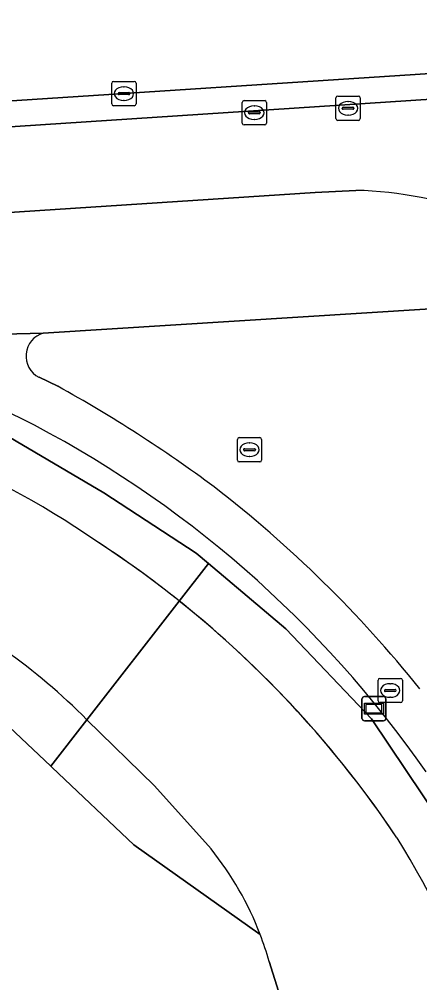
# Model space of a CAD drawing. Extents: x 161772 to 163126, y 383092 to 383917.
# Drawn here: x 161919.71 to 161936.23, y 383577.77 to 383617.47 of the extents above; entities that cross this region are included whole.
import ezdxf

# ---------------------------------------------------------------- set-up
doc = ezdxf.new("R2010")
doc.units = 0
for name, color, linetype in [('IMGEO_Berm_open', 7, 'Continuous'), ('IMGEO_Brandkraan', 7, 'Continuous'), ('IMGEO_Erf', 7, 'Continuous'), ('IMGEO_Fietspad_gesloten', 7, 'Continuous'), ('IMGEO_Groenvoorziening', 7, 'Continuous'), ('IMGEO_Kolk', 7, 'Continuous'), ('IMGEO_Oever', 7, 'Continuous'), ('IMGEO_Rijbaan_lokaal_gesloten', 7, 'Continuous'), ('IMGEO_Rioolput', 7, 'Continuous'), ('IMGEO_Verklikker', 7, 'Continuous'), ('IMGEO_Voetpad_gesloten', 7, 'Continuous'), ('IMGEO_Voetpad_open', 7, 'Continuous'), ('IMGEO_Walbescherming', 7, 'Continuous'), ('IMGEO_Waterloop', 7, 'Continuous')]:
    doc.layers.add(name, color=color, linetype=linetype)

msp = doc.modelspace()

# ---------------------------------------------------------------- linework, layer by layer
at = {"layer": 'IMGEO_Berm_open'}
for points in [[(161943.691, 383615.667), (161942.78, 383615.633), (161882.948, 383611.732), (161882.965, 383611.252), (161873.476, 383610.633), (161873.422, 383611.086), (161867.922, 383610.732)], [(161868.045, 383609.676), (161937.743, 383614.249)]]:
    msp.add_lwpolyline(points, dxfattribs=at)
at = {"layer": 'IMGEO_Brandkraan'}
for p, q in [((161934.515, 383589.389), (161934.515, 383590.241)), ((161934.59, 383590.315), (161935.442, 383590.315)), ((161935.516, 383590.241), (161935.516, 383589.389)), ((161934.817, 383589.858), (161935.215, 383589.858)), ((161935.003, 383590.095), (161935.028, 383590.095)), ((161934.774, 383589.809), (161934.774, 383589.821)), ((161935.212, 383589.772), (161934.814, 383589.772)), ((161935.026, 383589.535), (161935.001, 383589.535)), ((161935.258, 383589.821), (161935.258, 383589.809)), ((161935.442, 383589.315), (161934.59, 383589.315))]:
    msp.add_line(p, q, dxfattribs=at)
for points in [[(161934.515, 383589.389), (161934.515, 383590.241)], [(161934.59, 383590.315), (161935.442, 383590.315)], [(161935.516, 383590.241), (161935.516, 383589.389)], [(161935.442, 383589.315), (161934.59, 383589.315)]]:
    msp.add_lwpolyline(points, dxfattribs=at)
for centre, radius, start, end in [((161934.592, 383590.239), 0.0765, 91.552, 178.448), ((161934.592, 383590.239), 0.0765, 91.552, 178.448), ((161935.44, 383590.239), 0.0765, 1.552, 88.448), ((161935.44, 383590.239), 0.0765, 1.552, 88.448), ((161934.814, 383589.818), 0.0403, 85.8775, 175.7526), ((161935.219, 383589.82), 0.0386, 1.7309, 96.639), ((161934.811, 383589.808), 0.0366, 178.938, 274.7102), ((161935.215, 383589.815), 0.043, 264.8664, 352.4533), ((161934.592, 383589.391), 0.0765, 181.552, 268.448), ((161934.592, 383589.391), 0.0765, 181.552, 268.448), ((161935.44, 383589.391), 0.0765, 271.552, 358.448), ((161935.44, 383589.391), 0.0765, 271.552, 358.448)]:
    msp.add_arc(centre, radius, start, end, dxfattribs=at)
for centre, major_axis, ratio, start_param, end_param in [((161935.002, 383589.815), (-0.387, 0.002), 0.722429, 4.712389, 7.853982), ((161935.027, 383589.815), (-0.39, 0.002), 0.717154, 1.570796, 4.712389)]:
    msp.add_ellipse(centre, major_axis=major_axis, ratio=ratio, start_param=start_param, end_param=end_param, dxfattribs=at)
at = {"layer": 'IMGEO_Erf'}
for points in [[(161929.65, 383579.763), (161924.435, 383583.45), (161921.067, 383586.64), (161921.009, 383586.695), (161918.309, 383589.238), (161916.87, 383590.35), (161916.898, 383590.343), (161913.35, 383592.583), (161909.764, 383593.944), (161905.661, 383595.328), (161902.58, 383596.345), (161901.15, 383596.612), (161899.754, 383596.612), (161897.582, 383596.353), (161893.446, 383595.991), (161886.105, 383595.422), (161881.92, 383595.123), (161882.322, 383588.803)], [(161927.314, 383553.154), (161933.787, 383552.73), (161935.734, 383552.839), (161935.739, 383553.14), (161935.736, 383553.797), (161934.947, 383560.913), (161932.874, 383569.609), (161930.016, 383578.652)]]:
    msp.add_lwpolyline(points, dxfattribs=at)
msp.add_arc((161918.03, 383575.319), 12.441, 15.539, 20.9281, dxfattribs=at)
at = {"layer": 'IMGEO_Fietspad_gesloten'}
for points in [[(161937.743, 383614.249), (161868.045, 383609.676)], [(161867.55, 383606.138), (161931.924, 383610.335), (161933.594, 383610.421)]]:
    msp.add_lwpolyline(points, dxfattribs=at)
msp.add_arc((161933.304, 383595.29), 15.134, 47.7989, 88.9027, dxfattribs=at)
at = {"layer": 'IMGEO_Groenvoorziening'}
for points in [[(161936.68, 383605.542), (161920.705, 383604.54)], [(161893.962, 383603.877), (161899.169, 383604.047), (161903.441, 383604.056), (161907.867, 383603.663), (161912.078, 383602.937), (161918.028, 383600.994), (161923.199, 383597.959), (161927.011, 383595.478), (161927.519, 383595.05), (161930.713, 383592.361), (161934.246, 383588.643), (161937.073, 383584.426), (161939.107, 383580.639), (161940.609, 383577.133), (161941.345, 383574.143), (161941.928, 383571.336), (161942.248, 383567.661), (161942.451, 383562.986), (161942.431, 383557.784), (161941.971, 383554.62), (161942.7, 383554.967), (161942.927, 383569.61)], [(161920.527, 383602.721), (161921.299, 383602.35)]]:
    msp.add_lwpolyline(points, dxfattribs=at)
for centre, radius, start, end in [((161920.973, 383603.596), 0.982, 105.8485, 242.9736), ((161904.51, 383568.882), 35.596, 64.7176, 76.4859), ((161893.522, 383552.035), 57.473, 53.44402, 61.09809), ((161899.164, 383560.513), 45.463, 34.8051, 63.1302), ((161897.276, 383558.653), 49.93, 38.7162, 52.3819)]:
    msp.add_arc(centre, radius, start, end, dxfattribs=at)
at = {"layer": 'IMGEO_Kolk'}
for p, q in [((161923.604, 383614.909), (161924.456, 383614.909)), ((161923.529, 383613.983), (161923.529, 383614.835)), ((161923.831, 383614.452), (161924.229, 383614.452)), ((161924.017, 383614.689), (161924.042, 383614.689)), ((161924.53, 383614.835), (161924.53, 383613.983)), ((161923.788, 383614.403), (161923.788, 383614.415)), ((161924.226, 383614.366), (161923.828, 383614.366)), ((161924.04, 383614.129), (161924.015, 383614.129)), ((161924.272, 383614.415), (161924.272, 383614.403)), ((161924.456, 383613.909), (161923.604, 383613.909))]:
    msp.add_line(p, q, dxfattribs=at)
for points in [[(161923.604, 383614.909), (161924.456, 383614.909)], [(161923.529, 383613.983), (161923.529, 383614.835)], [(161924.53, 383614.835), (161924.53, 383613.983)], [(161924.456, 383613.909), (161923.604, 383613.909)]]:
    msp.add_lwpolyline(points, dxfattribs=at)
for centre, radius, start, end in [((161923.606, 383614.833), 0.0765, 91.552, 178.448), ((161923.606, 383614.833), 0.0765, 91.552, 178.448), ((161924.454, 383614.833), 0.0765, 1.552, 88.448), ((161924.454, 383614.833), 0.0765, 1.552, 88.448), ((161923.828, 383614.412), 0.0403, 85.8775, 175.7526), ((161924.233, 383614.414), 0.0386, 1.7309, 96.639), ((161923.825, 383614.402), 0.0366, 178.938, 274.7102), ((161924.229, 383614.409), 0.043, 264.8664, 352.4533), ((161923.606, 383613.985), 0.0765, 181.552, 268.448), ((161923.606, 383613.985), 0.0765, 181.552, 268.448), ((161924.454, 383613.985), 0.0765, 271.552, 358.448), ((161924.454, 383613.985), 0.0765, 271.552, 358.448)]:
    msp.add_arc(centre, radius, start, end, dxfattribs=at)
for centre, major_axis, ratio, start_param, end_param in [((161924.016, 383614.409), (-0.387, 0.002), 0.722429, 4.712389, 7.853982), ((161924.041, 383614.409), (-0.39, 0.002), 0.717154, 1.570796, 4.712389)]:
    msp.add_ellipse(centre, major_axis=major_axis, ratio=ratio, start_param=start_param, end_param=end_param, dxfattribs=at)
at = {"layer": 'IMGEO_Oever'}
for points in [[(161926.313, 383593.502), (161927.519, 383595.05), (161927.011, 383595.478), (161923.199, 383597.959), (161918.028, 383600.994), (161912.078, 383602.937), (161907.867, 383603.663), (161903.441, 383604.056), (161899.169, 383604.047), (161893.962, 383603.877), (161883.366, 383602.999), (161882.68, 383602.144), (161900.576, 383602.188), (161907.555, 383601.931)], [(161902.362, 383596.939), (161882.672, 383596.834), (161882.032, 383596.82), (161881.813, 383596.81), (161881.92, 383595.123), (161886.105, 383595.422), (161893.446, 383595.991), (161897.582, 383596.353), (161899.754, 383596.612), (161901.15, 383596.612), (161902.58, 383596.345), (161905.661, 383595.328), (161909.764, 383593.944), (161913.35, 383592.583), (161916.898, 383590.343), (161916.87, 383590.35), (161918.309, 383589.238), (161921.009, 383586.695)], [(161927.519, 383595.05), (161926.313, 383593.502)], [(161940.295, 383567.926), (161940.693, 383561.649), (161940.791, 383554.058), (161941.971, 383554.62), (161942.431, 383557.784), (161942.451, 383562.986), (161942.248, 383567.661), (161941.928, 383571.336), (161941.345, 383574.143), (161940.609, 383577.133), (161939.107, 383580.639), (161937.073, 383584.426), (161934.246, 383588.643), (161930.713, 383592.361), (161927.519, 383595.05)], [(161922.502, 383588.61), (161921.009, 383586.695), (161921.067, 383586.64), (161924.435, 383583.45), (161929.65, 383579.763)], [(161921.009, 383586.695), (161922.502, 383588.61)], [(161927.623, 383583.285), (161925.291, 383585.886), (161922.502, 383588.61)]]:
    msp.add_lwpolyline(points, dxfattribs=at)
for centre, radius, start, end in [((161902.769, 383566.918), 35.338, 55.33, 82.2159), ((161899.127, 383559.399), 43.614, 51.4391, 57.0146), ((161904.285, 383570.508), 25.682, 44.8197, 64.6223), ((161899.256, 383559.581), 43.39, 33.8413, 51.4221), ((161907.616, 383566.297), 32.72, 2.8545, 32.2265), ((161917.65, 383575.201), 12.838, 20.8153, 39.0277)]:
    msp.add_arc(centre, radius, start, end, dxfattribs=at)
at = {"layer": 'IMGEO_Rijbaan_lokaal_gesloten'}
msp.add_lwpolyline([(161867.922, 383610.732), (161873.422, 383611.086), (161882.948, 383611.732), (161942.78, 383615.633), (161942.652, 383621.313), (161942.614, 383622.988), (161937.519, 383622.764), (161932.993, 383622.498), (161926.428, 383622.073), (161902.653, 383620.499), (161895.132, 383620.014), (161890.154, 383619.684), (161884.635, 383619.32), (161869.986, 383618.347)], dxfattribs=at)
at = {"layer": 'IMGEO_Rioolput'}
for p, q in [((161928.911, 383613.194), (161928.911, 383614.046)), ((161928.986, 383614.12), (161929.838, 383614.12)), ((161929.912, 383614.046), (161929.912, 383613.194)), ((161932.777, 383613.379), (161932.777, 383614.231)), ((161932.852, 383614.305), (161933.704, 383614.305)), ((161933.265, 383614.085), (161933.29, 383614.085)), ((161933.778, 383614.231), (161933.778, 383613.379)), ((161929.213, 383613.663), (161929.611, 383613.663)), ((161929.399, 383613.9), (161929.424, 383613.9)), ((161933.036, 383613.799), (161933.036, 383613.811)), ((161933.474, 383613.762), (161933.076, 383613.762)), ((161933.079, 383613.848), (161933.477, 383613.848)), ((161933.52, 383613.811), (161933.52, 383613.799)), ((161929.17, 383613.614), (161929.17, 383613.626)), ((161929.608, 383613.577), (161929.21, 383613.577)), ((161929.422, 383613.34), (161929.397, 383613.34)), ((161929.654, 383613.626), (161929.654, 383613.614)), ((161933.704, 383613.305), (161932.852, 383613.305)), ((161933.288, 383613.525), (161933.263, 383613.525)), ((161929.838, 383613.12), (161928.986, 383613.12)), ((161928.711, 383599.308), (161928.711, 383600.16)), ((161928.786, 383600.234), (161929.638, 383600.234)), ((161929.712, 383600.16), (161929.712, 383599.308)), ((161929.013, 383599.777), (161929.411, 383599.777)), ((161929.199, 383600.014), (161929.224, 383600.014)), ((161928.97, 383599.728), (161928.97, 383599.74)), ((161929.408, 383599.691), (161929.01, 383599.691)), ((161929.222, 383599.454), (161929.197, 383599.454)), ((161929.454, 383599.74), (161929.454, 383599.728)), ((161929.638, 383599.234), (161928.786, 383599.234))]:
    msp.add_line(p, q, dxfattribs=at)
for points in [[(161928.911, 383613.194), (161928.911, 383614.046)], [(161928.986, 383614.12), (161929.838, 383614.12)], [(161929.912, 383614.046), (161929.912, 383613.194)], [(161932.777, 383613.379), (161932.777, 383614.231)], [(161932.852, 383614.305), (161933.704, 383614.305)], [(161933.778, 383614.231), (161933.778, 383613.379)], [(161933.704, 383613.305), (161932.852, 383613.305)], [(161929.838, 383613.12), (161928.986, 383613.12)], [(161928.711, 383599.308), (161928.711, 383600.16)], [(161928.786, 383600.234), (161929.638, 383600.234)], [(161929.712, 383600.16), (161929.712, 383599.308)], [(161929.638, 383599.234), (161928.786, 383599.234)]]:
    msp.add_lwpolyline(points, dxfattribs=at)
for centre, radius, start, end in [((161928.988, 383614.044), 0.0765, 91.552, 178.448), ((161928.988, 383614.044), 0.0765, 91.552, 178.448), ((161929.836, 383614.044), 0.0765, 1.552, 88.448), ((161929.836, 383614.044), 0.0765, 1.552, 88.448), ((161932.854, 383614.229), 0.0765, 91.552, 178.448), ((161932.854, 383614.229), 0.0765, 91.552, 178.448), ((161933.702, 383614.229), 0.0765, 1.552, 88.448), ((161933.702, 383614.229), 0.0765, 1.552, 88.448), ((161929.21, 383613.623), 0.0403, 85.8775, 175.7526), ((161929.615, 383613.625), 0.0386, 1.7309, 96.639), ((161933.076, 383613.808), 0.0403, 85.8775, 175.7526), ((161933.073, 383613.798), 0.0366, 178.938, 274.7102), ((161933.477, 383613.805), 0.043, 264.8664, 352.4533), ((161933.481, 383613.81), 0.0386, 1.7309, 96.639), ((161929.207, 383613.613), 0.0366, 178.938, 274.7102), ((161929.611, 383613.62), 0.043, 264.8664, 352.4533), ((161932.854, 383613.381), 0.0765, 181.552, 268.448), ((161932.854, 383613.381), 0.0765, 181.552, 268.448), ((161933.702, 383613.381), 0.0765, 271.552, 358.448), ((161933.702, 383613.381), 0.0765, 271.552, 358.448), ((161928.988, 383613.196), 0.0765, 181.552, 268.448), ((161928.988, 383613.196), 0.0765, 181.552, 268.448), ((161929.836, 383613.196), 0.0765, 271.552, 358.448), ((161929.836, 383613.196), 0.0765, 271.552, 358.448), ((161928.788, 383600.158), 0.0765, 91.552, 178.448), ((161928.788, 383600.158), 0.0765, 91.552, 178.448), ((161929.636, 383600.158), 0.0765, 1.552, 88.448), ((161929.636, 383600.158), 0.0765, 1.552, 88.448), ((161929.01, 383599.737), 0.0403, 85.8775, 175.7526), ((161929.415, 383599.739), 0.0386, 1.7309, 96.639), ((161929.007, 383599.727), 0.0366, 178.938, 274.7102), ((161929.411, 383599.734), 0.043, 264.8664, 352.4533), ((161928.788, 383599.31), 0.0765, 181.552, 268.448), ((161928.788, 383599.31), 0.0765, 181.552, 268.448), ((161929.636, 383599.31), 0.0765, 271.552, 358.448), ((161929.636, 383599.31), 0.0765, 271.552, 358.448)]:
    msp.add_arc(centre, radius, start, end, dxfattribs=at)
for centre, major_axis, ratio, start_param, end_param in [((161933.264, 383613.805), (-0.387, 0.002), 0.722429, 4.712389, 7.853982), ((161933.289, 383613.805), (-0.39, 0.002), 0.717154, 1.570796, 4.712389), ((161929.398, 383613.62), (-0.387, 0.002), 0.722429, 4.712389, 7.853982), ((161929.423, 383613.62), (-0.39, 0.002), 0.717154, 1.570796, 4.712389), ((161929.198, 383599.734), (-0.387, 0.002), 0.722429, 4.712389, 7.853982), ((161929.223, 383599.734), (-0.39, 0.002), 0.717154, 1.570796, 4.712389)]:
    msp.add_ellipse(centre, major_axis=major_axis, ratio=ratio, start_param=start_param, end_param=end_param, dxfattribs=at)
at = {"layer": 'IMGEO_Verklikker'}
for p, q in [((161933.85, 383588.666), (161933.85, 383589.466)), ((161933.85, 383589.466), (161933.85, 383588.666)), ((161933.95, 383589.566), (161934.74, 383589.566)), ((161934.74, 383589.566), (161933.95, 383589.566)), ((161934.84, 383589.466), (161934.84, 383588.666)), ((161934.84, 383588.666), (161934.84, 383589.466)), ((161934.74, 383588.566), (161933.95, 383588.566)), ((161933.95, 383588.566), (161934.74, 383588.566))]:
    msp.add_line(p, q, dxfattribs=at)
for points in [[(161933.951, 383589.298), (161934.739, 383589.298), (161934.739, 383588.834), (161933.951, 383588.834), (161933.951, 383589.298)], [(161934.016, 383589.233), (161934.016, 383588.899), (161934.674, 383588.899), (161934.674, 383589.233), (161934.016, 383589.233)]]:
    msp.add_lwpolyline(points, dxfattribs=at)
for centre, start, end in [((161933.95, 383589.466), 90, 180), ((161933.95, 383589.466), 90, 180), ((161934.74, 383589.466), 0, 90), ((161934.74, 383589.466), 360, 90), ((161933.95, 383588.666), 180, 270), ((161933.95, 383588.666), 180, 270), ((161934.74, 383588.666), 270, 0), ((161934.74, 383588.666), 270, 0)]:
    msp.add_arc(centre, 0.1, start, end, dxfattribs=at)
at = {"layer": 'IMGEO_Voetpad_gesloten'}
for points in [[(161920.705, 383604.54), (161908.227, 383604.228)], [(161921.299, 383602.35), (161920.527, 383602.721)]]:
    msp.add_lwpolyline(points, dxfattribs=at)
for centre, radius, start, end in [((161920.973, 383603.596), 0.982, 105.8485, 242.9736), ((161904.51, 383568.882), 35.596, 64.7176, 76.4859), ((161893.522, 383552.035), 57.473, 53.44402, 61.09809), ((161899.164, 383560.513), 45.463, 34.8051, 63.1302), ((161897.276, 383558.653), 49.93, 38.7162, 52.3819)]:
    msp.add_arc(centre, radius, start, end, dxfattribs=at)
at = {"layer": 'IMGEO_Voetpad_open'}
for points in [[(161933.594, 383610.421), (161931.924, 383610.335), (161867.55, 383606.138)], [(161908.227, 383604.228), (161920.705, 383604.54), (161936.68, 383605.542), (161943.47, 383606.501)]]:
    msp.add_lwpolyline(points, dxfattribs=at)
msp.add_arc((161933.304, 383595.29), 15.134, 47.7989, 88.9027, dxfattribs=at)
at = {"layer": 'IMGEO_Walbescherming'}
for centre, radius, start, end in [((161902.769, 383566.918), 35.338, 55.33, 82.2159), ((161899.259, 383559.584), 43.386, 33.8407, 57.0282), ((161907.616, 383566.297), 32.72, 2.8545, 32.2265)]:
    msp.add_arc(centre, radius, start, end, dxfattribs=at)
at = {"layer": 'IMGEO_Waterloop'}
for points in [[(161922.502, 383588.61), (161926.313, 383593.502)], [(161926.313, 383593.502), (161922.502, 383588.61), (161925.291, 383585.886), (161927.623, 383583.285)], [(161930.016, 383578.652), (161932.874, 383569.609), (161934.947, 383560.913), (161935.736, 383553.797), (161936.285, 383553.754), (161936.297, 383553.433), (161936.308, 383553.114), (161936.253, 383549.111), (161936.249, 383548.799), (161936.233, 383548.517), (161935.703, 383548.483), (161936.395, 383505.398), (161936.368, 383504.509), (161936.206, 383504.283), (161935.789, 383504.02), (161934.859, 383503.761), (161934.354, 383503.879), (161934.242, 383503.905), (161934.691, 383501.84)]]:
    msp.add_lwpolyline(points, dxfattribs=at)
for centre, radius, start, end in [((161902.769, 383566.918), 35.338, 55.33, 82.2159), ((161899.127, 383559.399), 43.614, 51.4391, 57.0146), ((161904.285, 383570.508), 25.682, 44.8197, 64.6223), ((161899.256, 383559.581), 43.39, 33.8413, 51.4221), ((161907.616, 383566.297), 32.72, 2.8545, 32.2265), ((161917.65, 383575.201), 12.838, 20.8153, 39.0277), ((161918.03, 383575.319), 12.441, 15.539, 20.9281)]:
    msp.add_arc(centre, radius, start, end, dxfattribs=at)

doc.saveas('drawing.dxf')
